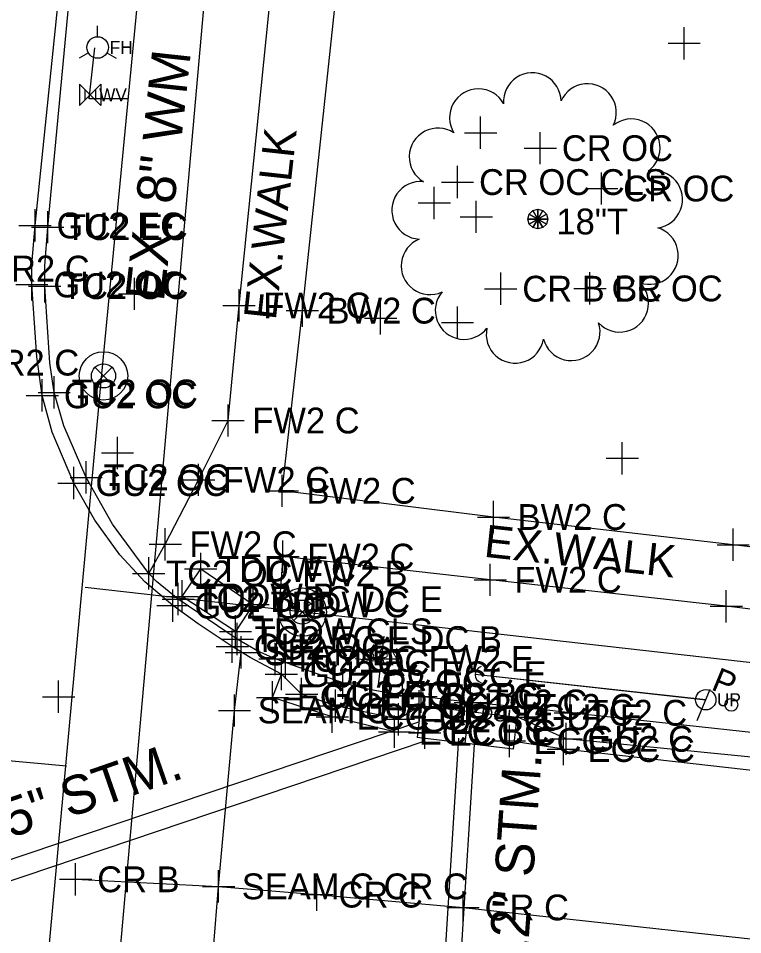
# Model space of a CAD drawing. Extents: x 1363693 to 1365209, y 422201 to 424153.
# Drawn here: x 1364291.3 to 1364336.2, y 423446.2 to 423503 of the extents above; entities that cross this region are included whole.
import ezdxf

# ---------------------------------------------------------------- set-up
doc = ezdxf.new("R2010")
doc.units = 0
for name, color, linetype in [('BASELINE-CL-RW', 7, 'Continuous'), ('DR_X_Cells', 7, 'Continuous'), ('DR_X_Storm_Sewer', 7, 'Continuous'), ('DR_X_Text', 7, 'Continuous'), ('O-ALGN-BASELINE-WERK-CL-RW', 7, 'Continuous'), ('O-ALGN-TEXT-BASELINE-WERK-CL-RW', 7, 'Continuous'), ('OWNERS', 7, 'Continuous'), ('PV_X_Driveway', 7, 'Continuous'), ('RD_X_Misc_Items', 7, 'Continuous'), ('RD_X_Text', 7, 'Continuous'), ('SN_X_Private', 7, 'Continuous'), ('SN_X_Public', 7, 'Continuous'), ('SV_X_Original_Ground', 7, 'Continuous'), ('SV_X_Shot_Marker', 7, 'Continuous'), ('UT_X_Gas_Cells', 7, 'Continuous'), ('UT_X_Misc_Cells', 7, 'Continuous'), ('UT_X_Telecom', 7, 'Continuous'), ('UT_X_Unknown_Cells', 7, 'Continuous'), ('UT_X_Water', 7, 'Continuous'), ('UT_X_Water_Cells', 7, 'Continuous'), ('UT_X_Water_Text', 7, 'Continuous'), ('VG_X_Cells', 7, 'Continuous'), ('VG_X_Text', 7, 'Continuous')]:
    doc.layers.add(name, color=color, linetype=linetype)

msp = doc.modelspace()

# ---------------------------------------------------------------- linework, layer by layer
at = {"layer": 'BASELINE-CL-RW'}
msp.add_line((1364304.893, 423464.515), (1364301.223, 423466.995), dxfattribs=at)
msp.add_line((1364304.893, 423464.515), (1364301.223, 423466.995), dxfattribs=at)
for points in [[(1364301.223, 423466.995), (1364299.89, 423468.076), (1364299.89, 423468.076), (1364299.398, 423468.585), (1364299.398, 423468.585), (1364297.159, 423471.65), (1364297.159, 423471.65), (1364295.517, 423474.543), (1364295.517, 423474.543), (1364294.134, 423477.744), (1364294.134, 423477.744), (1364293.534, 423479.805), (1364293.534, 423479.805), (1364293.262, 423481.639), (1364293.262, 423481.639), (1364292.949, 423486.39), (1364292.949, 423486.39), (1364292.955, 423487.659), (1364292.955, 423487.659), (1364293.139, 423490.05), (1364293.139, 423490.05), (1364294.97, 423509.419), (1364295.105, 423510.563)], [(1364366.524, 423455.459), (1364346.875, 423457.621), (1364325.536, 423459.948), (1364322.295, 423460.311), (1364319.345, 423460.588), (1364316.29, 423460.954), (1364315.14, 423461.002), (1364312.666, 423461.468), (1364312.666, 423461.468), (1364311.441, 423461.814), (1364311.441, 423461.814), (1364308.322, 423462.9), (1364308.322, 423462.9), (1364307.878, 423463.057), (1364307.878, 423463.057), (1364307.768, 423463.096), (1364307.768, 423463.096), (1364307.234, 423463.288), (1364307.234, 423463.288), (1364306.159, 423463.76), (1364306.159, 423463.76), (1364304.893, 423464.515), (1364304.893, 423464.515)]]:
    msp.add_lwpolyline(points, dxfattribs=at)
at = {"layer": 'DR_X_Cells'}
for p, q in [((1364333.943, 423460.756), (1364319.638, 423462.312)), ((1364320.756, 423462.219), (1364333.943, 423460.756)), ((1364316.273, 423460.396), (1364316.036, 423458.41)), ((1364316.273, 423460.396), (1364322.231, 423459.686)), ((1364319.015, 423458.055), (1364319.252, 423460.041)), ((1364322.231, 423459.686), (1364321.994, 423457.7)), ((1364321.994, 423457.7), (1364316.036, 423458.41))]:
    msp.add_line(p, q, dxfattribs=at)
at = {"layer": 'DR_X_Storm_Sewer'}
for p, q in [((1364270.58, 423444.042), (1364316.139, 423459.393)), ((1364270.979, 423442.857), (1364316.538, 423458.209)), ((1364318.608, 423458.378), (1364317.345, 423438.42)), ((1364319.606, 423458.315), (1364318.343, 423438.357))]:
    msp.add_line(p, q, dxfattribs=at)
at = {"layer": 'O-ALGN-BASELINE-WERK-CL-RW'}
msp.add_lwpolyline([(1364294.865, 423449.626), (1364303.728, 423449.188), (1364309.83, 423448.675), (1364318.891, 423447.881), (1364343.933, 423445.155), (1364365.176, 423442.848)], dxfattribs=at)
at = {"layer": 'O-ALGN-TEXT-BASELINE-WERK-CL-RW'}
for points in [[(1364299.398, 423468.585), (1364300.421, 423470.396), (1364302.492, 423474.386), (1364304.322, 423478.066), (1364304.998, 423485.198), (1364307.587, 423510.689), (1364308.675, 423521.59), (1364309.916, 423535.032), (1364312.231, 423559.823)], [(1364367.411, 423466.726), (1364348.47, 423468.833), (1364335.639, 423470.368), (1364320.777, 423472.084), (1364307.678, 423473.708), (1364308.926, 423484.875), (1364311.614, 423510.067), (1364312.676, 423521.008), (1364313.789, 423534.696), (1364316.163, 423559.427)], [(1364366.811, 423463.042), (1364347.898, 423465.004), (1364335.211, 423466.549), (1364320.575, 423468.191), (1364307.721, 423469.627), (1364307.234, 423463.288)]]:
    msp.add_lwpolyline(points, dxfattribs=at)
at = {"layer": 'OWNERS'}
for points in [[(1364316.171, 423460.345), (1364314.884, 423459.546), (1364310.972, 423460.387), (1364310.972, 423460.387), (1364308.879, 423461.108), (1364308.879, 423461.108), (1364307.627, 423462.34), (1364305.699, 423463.37), (1364305.699, 423463.37), (1364304.583, 423464.047), (1364304.583, 423464.047), (1364302.464, 423465.47), (1364302.464, 423465.47), (1364300.895, 423466.591), (1364300.895, 423466.591), (1364299.152, 423468.06), (1364297.609, 423469.739), (1364297.609, 423469.739), (1364296.062, 423471.885), (1364294.758, 423474.187), (1364294.758, 423474.187), (1364293.413, 423477.337), (1364293.413, 423477.337), (1364292.794, 423479.625), (1364292.794, 423479.625), (1364292.463, 423482.014), (1364292.463, 423482.014), (1364292.148, 423486.5), (1364292.148, 423486.5), (1364292.153, 423487.737), (1364292.153, 423487.737), (1364292.346, 423490.156), (1364292.346, 423490.156), (1364294.463, 423510.626)], [(1364302.59, 423435.143), (1364302.905, 423438.934), (1364303.728, 423449.188), (1364304.715, 423460.091), (1364305.13, 423463.692)], [(1364316.516, 423458.708), (1364314.64, 423458.771), (1364310.783, 423459.706), (1364310.783, 423459.706), (1364307.075, 423460.905), (1364307.075, 423460.905), (1364307.627, 423462.34)], [(1364366.279, 423453.922), (1364346.787, 423456.205), (1364325.276, 423458.333), (1364322.291, 423459.679)], [(1364366.122, 423453.184), (1364346.486, 423455.281), (1364325.111, 423457.702), (1364321.762, 423458.201)]]:
    msp.add_lwpolyline(points, dxfattribs=at)
at = {"layer": 'PV_X_Driveway'}
for points in [[(1364366.279, 423453.922), (1364346.787, 423456.205), (1364325.276, 423458.333), (1364322.291, 423459.679)], [(1364366.122, 423453.184), (1364346.486, 423455.281), (1364325.111, 423457.702), (1364321.762, 423458.201)]]:
    msp.add_lwpolyline(points, dxfattribs=at)
at = {"layer": 'RD_X_Misc_Items'}
for p, q in [((1364301.47, 423467.162), (1364302.621, 423468.863)), ((1364301.47, 423467.162), (1364302.621, 423468.863)), ((1364302.621, 423468.863), (1364305.877, 423466.659)), ((1364302.621, 423468.863), (1364305.877, 423466.659)), ((1364304.778, 423464.995), (1364301.47, 423467.162)), ((1364304.778, 423464.995), (1364301.47, 423467.162)), ((1364305.877, 423466.659), (1364304.778, 423464.995)), ((1364305.877, 423466.659), (1364304.778, 423464.995))]:
    msp.add_line(p, q, dxfattribs=at)
at = {"layer": 'SN_X_Private'}
msp.add_line((1364312.735, 423463.282), (1364314.834, 423463.282), dxfattribs=at)
msp.add_circle((1364313.784, 423463.108), 0.175, dxfattribs=at)
at = {"layer": 'SN_X_Public'}
for p, q in [((1364313.973, 423464.696), (1364313.596, 423461.519)), ((1364313.784, 423463.108), (1364312.195, 423463.296))]:
    msp.add_line(p, q, dxfattribs=at)
at = {"layer": 'SV_X_Original_Ground'}
for p, q in [((1364332.602, 423500.452), (1364332.602, 423502.452)), ((1364331.602, 423501.452), (1364333.602, 423501.452)), ((1364319.979, 423494.906), (1364319.979, 423496.906)), ((1364318.979, 423495.906), (1364320.979, 423495.906)), ((1364323.681, 423493.947), (1364323.681, 423495.947)), ((1364322.681, 423494.947), (1364324.681, 423494.947)), ((1364318.544, 423491.845), (1364318.544, 423493.845)), ((1364327.483, 423491.446), (1364327.483, 423493.446)), ((1364317.544, 423492.845), (1364319.544, 423492.845)), ((1364317.102, 423490.554), (1364317.102, 423492.554)), ((1364326.483, 423492.446), (1364328.483, 423492.446)), ((1364316.102, 423491.554), (1364318.102, 423491.554)), ((1364319.711, 423489.692), (1364319.711, 423491.692)), ((1364318.711, 423490.692), (1364320.711, 423490.692)), ((1364298.524, 423484.92), (1364298.524, 423486.92)), ((1364321.226, 423485.237), (1364321.226, 423487.237)), ((1364326.762, 423485.253), (1364326.762, 423487.253)), ((1364297.524, 423485.92), (1364299.524, 423485.92)), ((1364320.226, 423486.237), (1364322.226, 423486.237)), ((1364325.762, 423486.253), (1364327.762, 423486.253)), ((1364313.777, 423483.407), (1364313.777, 423485.407)), ((1364318.547, 423483.143), (1364318.547, 423485.143)), ((1364312.777, 423484.407), (1364314.777, 423484.407)), ((1364317.547, 423484.143), (1364319.547, 423484.143)), ((1364297.46, 423475.058), (1364297.46, 423477.058)), ((1364328.763, 423474.721), (1364328.763, 423476.721)), ((1364296.46, 423476.058), (1364298.46, 423476.058)), ((1364327.763, 423475.721), (1364329.763, 423475.721)), ((1364302.621, 423467.863), (1364302.621, 423469.863)), ((1364301.621, 423468.863), (1364303.621, 423468.863)), ((1364301.47, 423466.162), (1364301.47, 423468.162)), ((1364305.877, 423465.659), (1364305.877, 423467.659)), ((1364300.47, 423467.162), (1364302.47, 423467.162)), ((1364304.877, 423466.659), (1364306.877, 423466.659)), ((1364304.778, 423463.995), (1364304.778, 423465.995)), ((1364303.778, 423464.995), (1364305.778, 423464.995)), ((1364305.13, 423462.692), (1364305.13, 423464.692)), ((1364304.13, 423463.692), (1364306.13, 423463.692)), ((1364293.811, 423459.939), (1364293.811, 423461.939)), ((1364292.811, 423460.939), (1364294.811, 423460.939)), ((1364304.715, 423459.091), (1364304.715, 423461.091)), ((1364303.715, 423460.091), (1364305.715, 423460.091)), ((1364294.865, 423448.626), (1364294.865, 423450.626)), ((1364303.728, 423448.188), (1364303.728, 423450.188)), ((1364293.865, 423449.626), (1364295.865, 423449.626)), ((1364309.83, 423447.675), (1364309.83, 423449.675)), ((1364302.728, 423449.188), (1364304.728, 423449.188)), ((1364318.891, 423446.881), (1364318.891, 423448.881)), ((1364308.83, 423448.675), (1364310.83, 423448.675)), ((1364317.891, 423447.881), (1364319.891, 423447.881))]:
    msp.add_line(p, q, dxfattribs=at)
at = {"layer": 'SV_X_Shot_Marker'}
for p, q in [((1364292.346, 423489.156), (1364292.346, 423491.156)), ((1364293.139, 423489.05), (1364293.139, 423491.05)), ((1364291.346, 423490.156), (1364293.346, 423490.156)), ((1364292.139, 423490.05), (1364294.139, 423490.05)), ((1364292.148, 423485.5), (1364292.148, 423487.5)), ((1364292.949, 423485.39), (1364292.949, 423487.39)), ((1364291.148, 423486.5), (1364293.148, 423486.5)), ((1364291.949, 423486.39), (1364293.949, 423486.39)), ((1364304.998, 423484.198), (1364304.998, 423486.198)), ((1364308.926, 423483.875), (1364308.926, 423485.875)), ((1364303.998, 423485.198), (1364305.998, 423485.198)), ((1364307.926, 423484.875), (1364309.926, 423484.875)), ((1364293.534, 423478.805), (1364293.534, 423480.805)), ((1364292.794, 423478.625), (1364292.794, 423480.625)), ((1364291.794, 423479.625), (1364293.794, 423479.625)), ((1364292.534, 423479.805), (1364294.534, 423479.805)), ((1364304.322, 423477.066), (1364304.322, 423479.066)), ((1364303.322, 423478.066), (1364305.322, 423478.066)), ((1364295.517, 423473.543), (1364295.517, 423475.543)), ((1364294.758, 423473.187), (1364294.758, 423475.187)), ((1364302.492, 423473.386), (1364302.492, 423475.386)), ((1364294.517, 423474.543), (1364296.517, 423474.543)), ((1364307.678, 423472.708), (1364307.678, 423474.708)), ((1364293.758, 423474.187), (1364295.758, 423474.187)), ((1364301.492, 423474.386), (1364303.492, 423474.386)), ((1364306.678, 423473.708), (1364308.678, 423473.708)), ((1364320.777, 423471.084), (1364320.777, 423473.084)), ((1364319.777, 423472.084), (1364321.777, 423472.084)), ((1364300.421, 423469.396), (1364300.421, 423471.396)), ((1364335.639, 423469.368), (1364335.639, 423471.368)), ((1364307.721, 423468.627), (1364307.721, 423470.627)), ((1364299.421, 423470.396), (1364301.421, 423470.396)), ((1364334.639, 423470.368), (1364336.639, 423470.368)), ((1364299.398, 423467.585), (1364299.398, 423469.585)), ((1364306.721, 423469.627), (1364308.721, 423469.627)), ((1364320.575, 423467.191), (1364320.575, 423469.191)), ((1364298.398, 423468.585), (1364300.398, 423468.585)), ((1364319.575, 423468.191), (1364321.575, 423468.191)), ((1364300.895, 423465.591), (1364300.895, 423467.591)), ((1364301.223, 423465.995), (1364301.223, 423467.995)), ((1364335.211, 423465.549), (1364335.211, 423467.549)), ((1364299.895, 423466.591), (1364301.895, 423466.591)), ((1364300.223, 423466.995), (1364302.223, 423466.995)), ((1364334.211, 423466.549), (1364336.211, 423466.549)), ((1364304.893, 423463.515), (1364304.893, 423465.515)), ((1364304.583, 423463.047), (1364304.583, 423465.047)), ((1364303.893, 423464.515), (1364305.893, 423464.515)), ((1364307.234, 423462.288), (1364307.234, 423464.288)), ((1364303.583, 423464.047), (1364305.583, 423464.047)), ((1364307.878, 423462.057), (1364307.878, 423464.057)), ((1364306.234, 423463.288), (1364308.234, 423463.288)), ((1364306.878, 423463.057), (1364308.878, 423463.057)), ((1364307.627, 423461.34), (1364307.627, 423463.34)), ((1364311.441, 423460.814), (1364311.441, 423462.814)), ((1364306.627, 423462.34), (1364308.627, 423462.34)), ((1364308.879, 423460.108), (1364308.879, 423462.108)), ((1364315.14, 423460.002), (1364315.14, 423462.002)), ((1364316.29, 423459.954), (1364316.29, 423461.954)), ((1364307.075, 423459.905), (1364307.075, 423461.905)), ((1364310.441, 423461.814), (1364312.441, 423461.814)), ((1364310.972, 423459.387), (1364310.972, 423461.387)), ((1364316.171, 423459.345), (1364316.171, 423461.345)), ((1364319.345, 423459.588), (1364319.345, 423461.588)), ((1364306.075, 423460.905), (1364308.075, 423460.905)), ((1364307.879, 423461.108), (1364309.879, 423461.108)), ((1364314.14, 423461.002), (1364316.14, 423461.002)), ((1364315.29, 423460.954), (1364317.29, 423460.954)), ((1364322.295, 423459.311), (1364322.295, 423461.311)), ((1364325.536, 423458.948), (1364325.536, 423460.948)), ((1364309.972, 423460.387), (1364311.972, 423460.387)), ((1364310.783, 423458.706), (1364310.783, 423460.706)), ((1364314.884, 423458.546), (1364314.884, 423460.546)), ((1364315.171, 423460.345), (1364317.171, 423460.345)), ((1364318.345, 423460.588), (1364320.345, 423460.588)), ((1364321.295, 423460.311), (1364323.295, 423460.311)), ((1364322.291, 423458.679), (1364322.291, 423460.679)), ((1364309.783, 423459.706), (1364311.783, 423459.706)), ((1364314.64, 423457.771), (1364314.64, 423459.771)), ((1364316.516, 423457.708), (1364316.516, 423459.708)), ((1364321.291, 423459.679), (1364323.291, 423459.679)), ((1364324.536, 423459.948), (1364326.536, 423459.948)), ((1364313.884, 423459.546), (1364315.884, 423459.546)), ((1364321.762, 423457.201), (1364321.762, 423459.201)), ((1364325.276, 423457.333), (1364325.276, 423459.333)), ((1364313.64, 423458.771), (1364315.64, 423458.771)), ((1364315.516, 423458.708), (1364317.516, 423458.708)), ((1364325.111, 423456.702), (1364325.111, 423458.702)), ((1364320.762, 423458.201), (1364322.762, 423458.201)), ((1364324.276, 423458.333), (1364326.276, 423458.333)), ((1364324.111, 423457.702), (1364326.111, 423457.702))]:
    msp.add_line(p, q, dxfattribs=at)
at = {"layer": 'UT_X_Gas_Cells'}
msp.add_circle((1364335.529, 423460.443), 0.4, dxfattribs=at)
at = {"layer": 'UT_X_Telecom'}
msp.add_lwpolyline([(1364331.133, 423132.499), (1364271.573, 423151.567), (1364307.701, 423558.666)], dxfattribs=at)
at = {"layer": 'UT_X_Unknown_Cells'}
for p, q in [((1364333.943, 423460.756), (1364319.638, 423462.312)), ((1364320.756, 423462.219), (1364333.943, 423460.756)), ((1364333.409, 423459.462), (1364334.212, 423461.407))]:
    msp.add_line(p, q, dxfattribs=at)
msp.add_circle((1364333.943, 423460.756), 0.63, dxfattribs=at)
for centre in [(1364320.16, 423462.31), (1364321.278, 423462.217)]:
    msp.add_arc(centre, 0.522, 107.0514, 253.9853, dxfattribs=at)
at = {"layer": 'UT_X_Water'}
for p, q in [((1364296.231, 423501.855), (1364296.231, 423502.521)), ((1364295.654, 423500.855), (1364295.076, 423500.521)), ((1364296.808, 423500.855), (1364297.386, 423500.521)), ((1364295.429, 423497.92), (1364296.094, 423498.585)), ((1364295.429, 423498.585), (1364296.094, 423497.92)), ((1364295.429, 423498.585), (1364295.429, 423497.92)), ((1364296.094, 423498.585), (1364296.094, 423497.92)), ((1364295.454, 423467.739), (1364366.137, 423459.762)), ((1364241.907, 423461.464), (1364294.303, 423456.665))]:
    msp.add_line(p, q, dxfattribs=at)
for points in [[(1364264.276, 423134.188), (1364290.904, 423420.252), (1364296.496, 423480.942), (1364304.106, 423560.043)], [(1364298.118, 423497.997), (1364295.706, 423497.997), (1364296.05, 423501.177)]]:
    msp.add_lwpolyline(points, dxfattribs=at)
msp.add_circle((1364296.231, 423501.188), 0.667, dxfattribs=at)
at = {"layer": 'UT_X_Water_Cells'}
for p, q in [((1364296.231, 423501.855), (1364296.231, 423502.521)), ((1364295.654, 423500.855), (1364295.076, 423500.521)), ((1364296.808, 423500.855), (1364297.386, 423500.521)), ((1364295.097, 423497.588), (1364296.427, 423498.918)), ((1364295.097, 423498.918), (1364296.427, 423497.588)), ((1364295.097, 423498.918), (1364295.097, 423497.588)), ((1364296.427, 423498.918), (1364296.427, 423497.588)), ((1364296.064, 423480.302), (1364297.124, 423481.362)), ((1364296.064, 423481.362), (1364297.124, 423480.302)), ((1364308.392, 423465.659), (1364309.452, 423466.719)), ((1364308.392, 423466.719), (1364309.452, 423465.659))]:
    msp.add_line(p, q, dxfattribs=at)
for centre, radius in [((1364296.231, 423501.188), 0.667), ((1364296.594, 423480.832), 1.5), ((1364296.594, 423480.832), 0.75), ((1364308.922, 423466.189), 1.5), ((1364308.922, 423466.189), 0.75)]:
    msp.add_circle(centre, radius, dxfattribs=at)
at = {"layer": 'VG_X_Cells'}
for points in [[(1364323.218, 423491.09), (1364323.527, 423490.555), (1364323.527, 423490.555), (1364322.992, 423490.864)], [(1364323.527, 423491.173), (1364323.527, 423490.555), (1364323.527, 423490.555), (1364323.218, 423491.09)], [(1364323.836, 423491.09), (1364323.527, 423490.555), (1364323.527, 423490.555), (1364323.527, 423491.173)], [(1364324.062, 423490.864), (1364323.527, 423490.555), (1364323.527, 423490.555), (1364323.836, 423491.09)], [(1364322.992, 423490.864), (1364323.527, 423490.555), (1364323.527, 423490.555), (1364322.909, 423490.555)], [(1364322.909, 423490.555), (1364323.527, 423490.555), (1364323.527, 423490.555), (1364322.992, 423490.246)], [(1364322.992, 423490.246), (1364323.527, 423490.555), (1364323.527, 423490.555), (1364323.218, 423490.02)], [(1364323.218, 423490.02), (1364323.527, 423490.555), (1364323.527, 423490.555), (1364323.527, 423489.937)], [(1364324.145, 423490.555), (1364323.527, 423490.555), (1364323.527, 423490.555), (1364324.062, 423490.864)], [(1364323.527, 423489.937), (1364323.527, 423490.555), (1364323.527, 423490.555), (1364323.836, 423490.02)], [(1364323.836, 423490.02), (1364323.527, 423490.555), (1364323.527, 423490.555), (1364324.062, 423490.246)], [(1364324.062, 423490.246), (1364323.527, 423490.555), (1364323.527, 423490.555), (1364324.145, 423490.555)]]:
    msp.add_lwpolyline(points, close=True, dxfattribs=at)
for centre, start, end in [((1364323.186, 423497.834), 1.241, 184.1237), ((1364326.608, 423497.159), 333.5487, 156.4314), ((1364319.842, 423496.842), 28.9333, 211.816), ((1364329.324, 423494.971), 305.8564, 128.7391), ((1364317.343, 423494.409), 56.6256, 239.5083), ((1364330.712, 423491.771), 278.1641, 101.0468), ((1364316.26, 423491.094), 84.3179, 267.2006), ((1364330.454, 423488.293), 250.4718, 73.3545), ((1364316.842, 423487.655), 112.0103, 294.8929), ((1364328.609, 423485.333), 222.7795, 45.6622), ((1364318.955, 423484.88), 139.7026, 322.5852), ((1364325.6, 423483.569), 195.0872, 17.9699), ((1364322.116, 423483.406), 167.3949, 350.2776)]:
    msp.add_arc(centre, 1.786, start, end, dxfattribs=at)

# ---------------------------------------------------------------- texts
at = {"layer": 'DR_X_Text'}
for s, height, rotation, p in [('DGI', 0.8, 353.207, (1364319.949, 423459.555)), ('EX. 15" STM.', 2.4, 19.1526, (1364283.405, 423449.592)), ('EX. 12" STM.', 2.4, 85.9578, (1364322.414, 423438.088))]:
    msp.add_text(s, height=height, rotation=rotation, dxfattribs=at).set_placement(p)
at = {"layer": 'RD_X_Text'}
for rotation, p in [(83.7177, (1364307.276, 423484.247)), (353.7177, (1364320.138, 423469.625))]:
    msp.add_text('EX.WALK', height=2, rotation=rotation, dxfattribs=at).set_placement(p)
at = {"layer": 'SN_X_Private'}
msp.add_text('SIGN', height=0.6122, dxfattribs=at).set_placement((1364312.873, 423463.336))
at = {"layer": 'SV_X_Original_Ground'}
for s, p in [('CR OC', (1364325.018, 423494.147)), ('CR OC CLS', (1364319.881, 423492.045)), ('CR OC', (1364328.82, 423491.646)), ('DYS C CR2 C', (1364282.183, 423486.682)), ('CR B BC', (1364322.563, 423485.437)), ('CR OC', (1364328.099, 423485.453)), ('DYS B CR2 C', (1364281.653, 423480.854)), ('TDDW C', (1364303.692, 423468.063)), ('TDDW B', (1364302.541, 423466.362)), ('TDDW C', (1364306.948, 423465.859)), ('TDDW CLS', (1364305.849, 423464.195)), ('SEAM E', (1364306.569, 423462.892)), ('SEAM C', (1364306.154, 423459.291)), ('CR B', (1364296.202, 423448.826)), ('SEAM C CR C', (1364305.167, 423448.388)), ('CR C', (1364311.167, 423447.875)), ('CR C', (1364320.228, 423447.081))]:
    msp.add_text(s, height=1.6, dxfattribs=at).set_placement(p)
at = {"layer": 'SV_X_Shot_Marker'}
for s, p in [('GU2 EC', (1364293.683, 423489.356)), ('TC2 EC', (1364294.21, 423489.25)), ('GU2 OC', (1364293.485, 423485.7)), ('TC2 OC', (1364294.02, 423485.59)), ('FW2 C', (1364306.498, 423484.398)), ('BW2 C', (1364310.426, 423484.075)), ('GU2 OC', (1364294.131, 423478.825)), ('TC2 OC', (1364294.605, 423479.005)), ('FW2 C', (1364305.822, 423477.266)), ('GU2 OC', (1364296.095, 423473.387)), ('TC2 OC', (1364296.588, 423473.743)), ('FW2 C', (1364303.992, 423473.586)), ('BW2 C', (1364309.178, 423472.908)), ('BW2 C', (1364322.277, 423471.284)), ('FW2 C', (1364301.921, 423469.596)), ('FW2 C', (1364309.221, 423468.827)), ('TC2 OC FW2 B', (1364300.469, 423467.785)), ('FW2 C', (1364322.075, 423467.391)), ('TC2 B BC DC E', (1364302.294, 423466.195)), ('GU2 OC', (1364302.232, 423465.791)), ('TC2 EC E DC B', (1364305.964, 423463.715)), ('GU2 OC', (1364305.92, 423463.247)), ('TC2 OC FW2 E', (1364308.305, 423462.488)), ('TC2 OC', (1364308.949, 423462.257)), ('GU2 BC ECC E', (1364308.964, 423461.54)), ('TC2 OC', (1364312.512, 423461.014)), ('GU2 EC', (1364310.216, 423460.308)), ('ECC EC', (1364308.575, 423460.105)), ('TC2 BC', (1364316.211, 423460.202)), ('TC2 C', (1364317.361, 423460.154)), ('TC2 C', (1364320.416, 423459.788)), ('GU2 OC', (1364312.309, 423459.587)), ('GU2 B', (1364317.508, 423459.545)), ('TC2 C', (1364323.366, 423459.511)), ('ECC OC', (1364312.283, 423458.906)), ('GU2 BC', (1364316.221, 423458.746)), ('GU2 E', (1364323.628, 423458.879)), ('TC2 C', (1364326.607, 423459.148)), ('ECC BC', (1364316.14, 423457.971)), ('ECC C', (1364318.016, 423457.908)), ('GU2 C', (1364326.613, 423457.533)), ('ECC C', (1364323.262, 423457.401)), ('ECC C', (1364326.611, 423456.902))]:
    msp.add_text(s, height=1.6, dxfattribs=at).set_placement(p)
at = {"layer": 'UT_X_Misc_Cells'}
msp.add_text('UP', height=0.8, dxfattribs=at).set_placement((1364334.632, 423460.356))
at = {"layer": 'UT_X_Unknown_Cells'}
msp.add_text('P', height=1.503, rotation=337.5827, dxfattribs=at).set_placement((1364334.212, 423461.407))
at = {"layer": 'UT_X_Water_Text'}
for s, p in [('FH', (1364296.981, 423500.788)), ('WV', (1364296.322, 423497.853))]:
    msp.add_text(s, height=0.8, dxfattribs=at).set_placement(p)
msp.add_text('EX. 8" WM', height=2.4, rotation=83.8006, dxfattribs=at).set_placement((1364300.332, 423485.398))
at = {"layer": 'VG_X_Text'}
msp.add_text('18"T', height=1.6, dxfattribs=at).set_placement((1364324.68, 423489.603))

doc.saveas('drawing.dxf')
